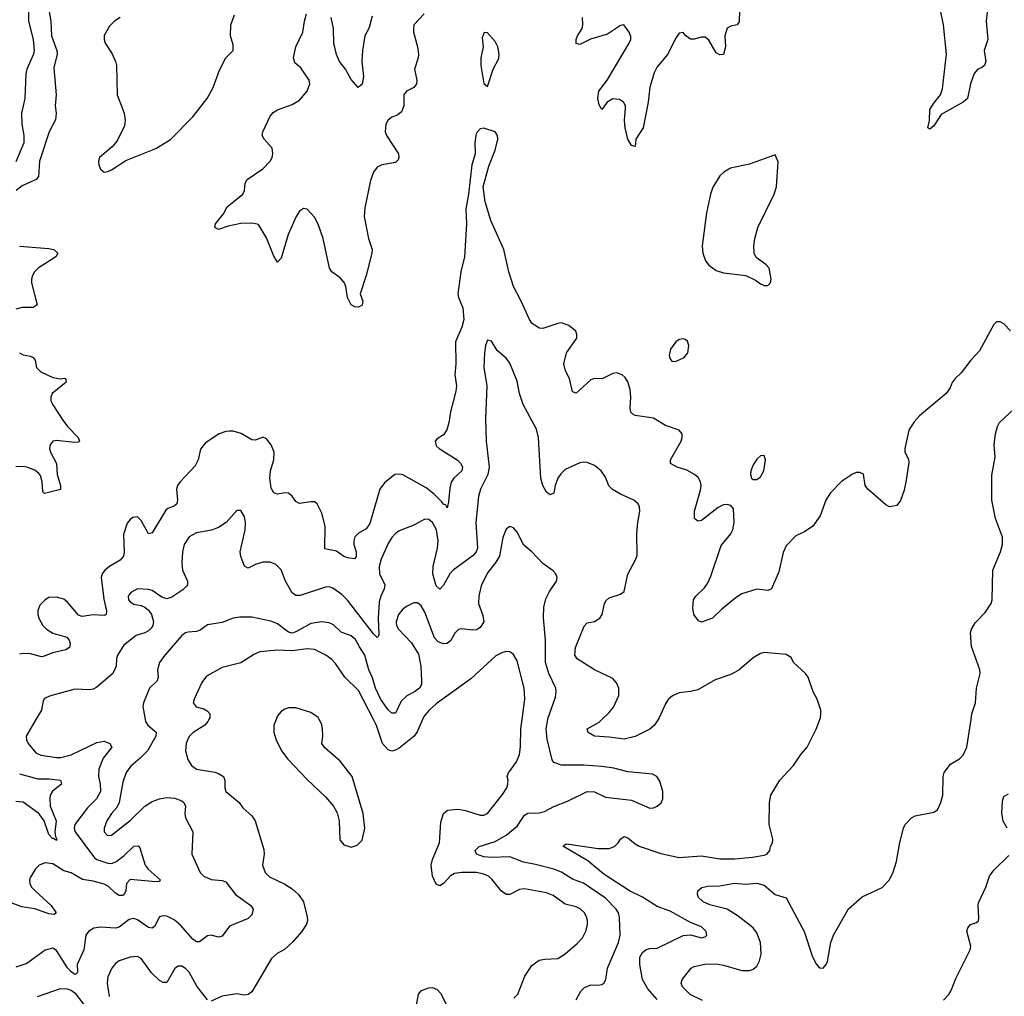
# Model space of a CAD drawing. Header units: inches. Extents: x 1771504 to 1971212, y 471788 to 643615.
# Tile 318 of 587: x 1842291 to 1847633, y 568498 to 573798. Entities that reach past the tile are written whole.
import ezdxf

# ---------------------------------------------------------------- set-up
doc = ezdxf.new("R2010")
doc.units = ezdxf.units.IN
doc.header["$MEASUREMENT"] = 0
doc.layers.add('B8546', color=7, linetype='Continuous')
doc.layers.add('B8547', color=7, linetype='Continuous')

msp = doc.modelspace()

# ---------------------------------------------------------------- linework, layer by layer
at = {"layer": 'B8546', "color": 5}
for points, elevation in [([(1842379.2, 570000), (1842325.7, 569910), (1842327.2, 569890), (1842337.4, 569870), (1842378.9, 569818.9), (1842406.2, 569806.2), (1842490, 569793.5), (1842514.1, 569794.1), (1842570, 569808.6), (1842710, 569876.1), (1842750, 569881.8), (1842779.3, 569870), (1842791.8, 569850), (1842744.8, 569790), (1842719.7, 569730), (1842717.8, 569690), (1842728.2, 569650), (1842729.2, 569610), (1842708, 569570), (1842658.9, 569521.1), (1842589.4, 569430.6), (1842586.2, 569410), (1842591.6, 569390), (1842696.3, 569250), (1842710, 569239.5), (1842770, 569220.1), (1842790, 569219.4), (1842813, 569227), (1842858.1, 569261.9), (1842910, 569312), (1842934.5, 569314.5), (1842943, 569303), (1842972.4, 569210), (1842988.4, 569188.4), (1843053.7, 569130), (1843050, 569121.2), (1843030, 569118.3), (1842890, 569132.2), (1842870.2, 569110), (1842866.7, 569070), (1842858.4, 569050), (1842850, 569045.1), (1842830, 569045.8), (1842810, 569058), (1842773.3, 569093.3), (1842750, 569106), (1842690, 569123.3), (1842631.3, 569131.3), (1842570, 569167.1), (1842530, 569178.3), (1842470, 569216.3), (1842430, 569222.9), (1842396, 569210), (1842377.3, 569190), (1842350, 569145.2), (1842344.9, 569130), (1842345.4, 569110), (1842355.8, 569090), (1842375, 569070), (1842461.7, 568990), (1842488.2, 568950), (1842478.6, 568941.4), (1842450, 568945.4), (1842372.7, 568972.7), (1842302.6, 568982.6), (1842230, 569009.9)], 440), ([(1842971.6, 570000), (1842973.4, 569990), (1842986.7, 569970), (1843031, 569931), (1843029.1, 569910), (1842983.8, 569830), (1842944.9, 569790), (1842893.5, 569746.5), (1842868.1, 569711.9), (1842850, 569659.5), (1842831.1, 569548.9), (1842817.4, 569522.6), (1842788.4, 569490), (1842763.5, 569450), (1842749.1, 569410), (1842748.9, 569390), (1842767.3, 569370), (1842790, 569373.1), (1842890, 569451.2), (1842970, 569529.1), (1843010, 569555.5), (1843050, 569569.2), (1843090, 569576.5), (1843132.8, 569572.8), (1843170, 569558.4), (1843182, 569550), (1843190.3, 569530.3), (1843187, 569490), (1843190, 569466), (1843230.3, 569390), (1843225.7, 569270), (1843270.4, 569170), (1843290.4, 569150), (1843330, 569131.4), (1843390, 569126.5), (1843410, 569118.7), (1843461.5, 569050), (1843544.9, 568990), (1843558.4, 568970), (1843550, 568939.3), (1843530, 568920.7), (1843430, 568878.4), (1843390, 568824.2), (1843370, 568818.9), (1843330, 568829.7), (1843310, 568826), (1843266, 568794), (1843250, 568793.6), (1843230, 568808.2), (1843164.4, 568884.4), (1843130, 568912.8), (1843090, 568933.6), (1843070, 568935.3), (1843050.2, 568929.8), (1843022.6, 568877.4), (1843010, 568866.9), (1842990, 568870.8), (1842930, 568912.5), (1842910, 568919.6), (1842884.4, 568915.6), (1842830, 568873.8), (1842810, 568867.5), (1842730, 568873.1), (1842693.1, 568866.9), (1842664, 568850), (1842650.3, 568829.7), (1842639.6, 568750), (1842603.4, 568670), (1842604.9, 568630), (1842599.5, 568620.5), (1842590, 568616.8), (1842570, 568629.9), (1842550, 568653.3), (1842490, 568746), (1842470, 568758.4), (1842430, 568747.8), (1842330, 568675.4), (1842270, 568656.8)], 460), ([(1843317.4, 570000), (1843312.4, 569990), (1843295.2, 569970), (1843232.9, 569930), (1843212.6, 569910), (1843200.8, 569890), (1843194, 569870), (1843191.4, 569830), (1843203.1, 569783.1), (1843222.6, 569750), (1843250, 569730.3), (1843350, 569714), (1843370, 569707.3), (1843396.1, 569690), (1843403.5, 569670), (1843403.2, 569630), (1843410.3, 569610), (1843482.4, 569550), (1843500.9, 569520.9), (1843550, 569476.5), (1843568.9, 569450), (1843615.4, 569295.4), (1843617.6, 569270), (1843609, 569210), (1843622.7, 569170), (1843645.8, 569145.8), (1843730, 569105.8), (1843770, 569080.6), (1843804.5, 569050), (1843831, 569010), (1843850.2, 568930), (1843852.2, 568910), (1843848, 568890), (1843822.4, 568850), (1843770, 568789.7), (1843728.3, 568751.7), (1843688.4, 568730), (1843657.1, 568702.9), (1843550, 568521.3), (1843530, 568506.9), (1843510, 568504.8), (1843470, 568510.9), (1843390, 568499.4), (1843330, 568472.4)], 480), ([(1843682.2, 570000), (1843670.2, 569970), (1843669.2, 569930), (1843682, 569890), (1843712.4, 569830), (1843745, 569785), (1843850, 569674), (1843950, 569580.3), (1843993.1, 569530), (1844012.9, 569492.9), (1844024.6, 569450), (1844027.7, 569347.7), (1844050, 569319.1), (1844090, 569307.7), (1844122.5, 569317.5), (1844150, 569346), (1844163.5, 569410), (1844154.2, 569490), (1844094.6, 569690), (1844030, 569773.5), (1843945.9, 569845.9), (1843929.7, 569869.7), (1843935.8, 569910), (1843934.5, 569950), (1843930, 569972.7), (1843915.8, 570000)], 520), ([(1844477.4, 570000), (1844447.5, 569932.5), (1844431.1, 569910), (1844350, 569845), (1844330, 569833), (1844310, 569828.8), (1844290, 569835.5), (1844260.4, 569870), (1844227.1, 569967.1), (1844210.2, 570000)], 480), ([(1844972.8, 568487.2), (1844994.3, 568510), (1845031.9, 568608.1), (1845070, 568665.7), (1845110, 568693.4), (1845140.1, 568699.9), (1845210, 568703.6), (1845250, 568727.9), (1845316.2, 568783.8), (1845345.3, 568814.7), (1845364.5, 568855.5), (1845371.5, 568888.5), (1845372.4, 568910), (1845366.8, 568930), (1845352.9, 568952.9), (1845332.5, 568972.5), (1845310, 568982.8), (1845250, 568998.7), (1845185.6, 569045.6), (1845150, 569060.2), (1845030, 569082), (1845002, 569078), (1844950, 569049.8), (1844930, 569050.8), (1844902.5, 569070), (1844853.6, 569133.6), (1844835.3, 569150), (1844810, 569161.5), (1844770, 569169.2), (1844689.6, 569170.4), (1844650, 569165), (1844627.9, 569152.1), (1844590, 569109.7), (1844570, 569096.9), (1844550, 569105.6), (1844530, 569149.4), (1844522.8, 569210), (1844530, 569239.5), (1844568.1, 569330), (1844576.9, 569443.1), (1844590, 569490.4), (1844612.2, 569507.8), (1844670, 569513.4), (1844710, 569506), (1844790, 569480.8), (1844810, 569481.5), (1844830, 569490.3), (1844910, 569593.1), (1844933.3, 569630), (1844939.7, 569650), (1844941.3, 569670), (1844936.3, 569690), (1844942.4, 569710), (1844987.3, 569770), (1845002.8, 569810), (1845008.1, 569851.9), (1845009.9, 569950.1), (1845016.7, 570000)], 480), ([(1845310, 568478.7), (1845334.9, 568525.1), (1845354.9, 568545.1), (1845390, 568560.3), (1845430, 568557.6), (1845450, 568561.6), (1845460.9, 568570), (1845471.1, 568588.9), (1845479.8, 568650), (1845539.8, 568790), (1845548.4, 568830), (1845546, 568926), (1845539.3, 568950), (1845527.6, 568970), (1845469.8, 569030), (1845350, 569111.9), (1845290, 569134.4), (1845230, 569170.7), (1845190, 569187), (1845090, 569214), (1845025.4, 569225.4), (1844950, 569254.8), (1844850, 569250.5), (1844810, 569254.1), (1844769.6, 569270), (1844761.6, 569290), (1844783.7, 569310), (1844870, 569337.7), (1844930, 569373), (1844990, 569421.8), (1845030, 569480.9), (1845047.6, 569492.4), (1845110, 569493.6), (1845139.1, 569500.9), (1845190, 569528.5), (1845263.8, 569556.2), (1845369.8, 569610.2), (1845410, 569607.6), (1845470, 569578.3), (1845610, 569561.5), (1845710, 569519.3), (1845730, 569520.5), (1845749, 569530), (1845771.5, 569548.5), (1845781.2, 569570), (1845781.2, 569610), (1845764.7, 569664.7), (1845748.7, 569690), (1845723.7, 569703.7), (1845590, 569716.9), (1845515.5, 569735.5), (1845450, 569744.5), (1845351.4, 569751.4), (1845230, 569752.5), (1845190, 569767.5), (1845180.3, 569780.3), (1845153.3, 569893.3), (1845147.8, 569950), (1845156.4, 570000)], 460), ([(1845750, 568479.7), (1845698.3, 568538.3), (1845670.6, 568590), (1845656.5, 568670), (1845656.5, 568710), (1845670, 568735.5), (1845690, 568752.1), (1845710, 568757.8), (1845750, 568759.7), (1845890, 568827.1), (1845930, 568832.4), (1845990, 568815.5), (1846010, 568820.7), (1846019.3, 568830), (1846015.1, 568850), (1845990, 568875.1), (1845930, 568898.9), (1845820, 568960), (1845750, 568985.2), (1845670, 569035.2), (1845600.4, 569070), (1845460.4, 569160.4), (1845372.9, 569232.9), (1845240.9, 569310), (1845243.3, 569316.7), (1845255.5, 569324.5), (1845270, 569323.7), (1845430, 569300.1), (1845490, 569299.7), (1845518, 569310), (1845538, 569330), (1845550, 569350.4), (1845570, 569364.9), (1845590, 569358.6), (1845630, 569325.2), (1845652.8, 569312.8), (1845770, 569273.4), (1845870, 569251), (1845990, 569259.7), (1846090, 569244.8), (1846170, 569243.8), (1846266.9, 569253.1), (1846330, 569263.8), (1846344, 569270), (1846361.2, 569290), (1846365.2, 569310), (1846376, 569330), (1846378, 569350), (1846357, 569430), (1846359.3, 569550), (1846366, 569590), (1846414.5, 569670), (1846488.7, 569750), (1846528.7, 569810), (1846564, 569850), (1846612.9, 569947.1), (1846631.8, 570000)], 440), ([(1845754.7, 570000), (1845733, 569967), (1845710, 569947.8), (1845630, 569908.2), (1845570, 569892.7), (1845490, 569904.5), (1845410, 569909.8), (1845376, 569930), (1845369.3, 569950), (1845435, 569985), (1845450.4, 570000)], 440), ([(1845995.7, 568475.7), (1845928.3, 568508.3), (1845887.6, 568550), (1845879.1, 568570), (1845886, 568590), (1845934, 568650), (1845950, 568659.7), (1846007.6, 568672.4), (1846070, 568673.4), (1846110, 568667.3), (1846210, 568637.3), (1846250, 568637.1), (1846270, 568644.6), (1846290, 568661.8), (1846305.6, 568690), (1846314.3, 568725.7), (1846310.7, 568790.7), (1846290, 568841.5), (1846270.5, 568870), (1846190, 568933.5), (1846130, 568969.9), (1846035.1, 568995.1), (1845998.5, 569010), (1845974.9, 569034.9), (1845969.4, 569050), (1845971, 569070), (1845991.3, 569088.7), (1846024.3, 569095.7), (1846090, 569096.6), (1846170, 569112.1), (1846230, 569107.3), (1846290, 569111.2), (1846330, 569100.5), (1846390, 569050.2), (1846450, 569032.9), (1846547.6, 568850), (1846590, 568717.1), (1846610, 568675.8), (1846630, 568652.4), (1846650, 568650.4), (1846667.6, 568670), (1846674.1, 568685.9), (1846692, 568790), (1846706, 568830), (1846788.3, 568971.7), (1846862.4, 569037.6), (1846970.9, 569089.1), (1847010.8, 569129.2), (1847030, 569170.7), (1847048.3, 569230), (1847066.7, 569333.3), (1847086.6, 569410), (1847096, 569430), (1847130, 569466.8), (1847150, 569478), (1847250, 569498), (1847270, 569510.6), (1847288.4, 569550), (1847299.4, 569590), (1847302.2, 569690), (1847307.7, 569712.3), (1847342.1, 569757.9), (1847390, 569786), (1847410, 569806.7), (1847430.6, 569849.4), (1847452.6, 570000)], 420), ([(1842290, 569706.1), (1842390, 569677.9), (1842450, 569678.1), (1842513, 569670), (1842518.3, 569650), (1842469.2, 569610.8), (1842457, 569590), (1842454.5, 569570), (1842456.7, 569530), (1842489.6, 569450), (1842480.9, 569390), (1842484.9, 569364.9), (1842493.4, 569350), (1842490, 569342.9), (1842474, 569354), (1842470, 569352.6), (1842450, 569375.1), (1842424.5, 569450), (1842394.3, 569490), (1842310, 569551.2), (1842270, 569555.4)], 420), ([(1847649.5, 569409.5), (1847627.8, 569447.8), (1847620.1, 569490), (1847623, 569557), (1847630, 569582), (1847656.2, 569596.2)], 380), ([(1847303.3, 568476.7), (1847332.1, 568507.9), (1847345.6, 568530), (1847370, 568594.8), (1847447.8, 568750), (1847452, 568770), (1847430, 568852), (1847435.1, 568870), (1847450, 568887.3), (1847482, 568898), (1847492.9, 568907.1), (1847495.5, 568924.5), (1847490.8, 568990), (1847494.1, 569005.9), (1847532.8, 569090), (1847552.8, 569150), (1847577.1, 569182.9), (1847657.6, 569262.4)], 380), ([(1843310, 568478.9), (1843253, 568553), (1843210, 568628.2), (1843190, 568649.7), (1843170, 568661.1), (1843150, 568662), (1843132, 568648), (1843090, 568573.3), (1843070, 568572.1), (1843050, 568583.7), (1843005.7, 568625.7), (1842950, 568702.6), (1842930, 568713.5), (1842890, 568710.9), (1842830.5, 568690), (1842810, 568675.1), (1842791.5, 568650), (1842770, 568602.7), (1842765.5, 568570), (1842777, 568497)], 480), ([(1842750, 568312.8), (1842597.5, 568510), (1842570, 568529.9), (1842550, 568537), (1842510, 568538.9), (1842385, 568495)], 480), ([(1844437.6, 568410), (1844454, 568510), (1844471.1, 568528.9), (1844510, 568543.1), (1844530, 568545.3), (1844555.6, 568535.6), (1844574.7, 568514.7), (1844617.4, 568430)], 480)]:
    msp.add_lwpolyline(points, dxfattribs=dict(at, elevation=elevation))
at = {"layer": 'B8547', "color": 5}
for points, elevation in [([(1842339.5, 573890), (1842338.6, 573790), (1842364.2, 573690), (1842369.5, 573630), (1842366.7, 573610), (1842329.4, 573530), (1842324.7, 573504.7), (1842318.2, 573370), (1842301.6, 573290), (1842302.3, 573230), (1842313.7, 573170), (1842313.7, 573130), (1842270, 573026.6)], 360), ([(1847545.6, 573885.6), (1847535, 573790), (1847544.1, 573690), (1847523.7, 573630), (1847533.4, 573570), (1847524.9, 573550), (1847510, 573537), (1847490, 573529.4), (1847470, 573505.2), (1847450.3, 573450), (1847433.4, 573370), (1847410.6, 573350), (1847290, 573282.7), (1847250, 573221.2), (1847230, 573204), (1847218, 573210), (1847226.6, 573250), (1847229.7, 573310), (1847250, 573345.5), (1847286.3, 573390), (1847297.4, 573422.6), (1847319.5, 573610), (1847304.2, 573770), (1847286.2, 573850)], 380), ([(1842449, 573851), (1842459.9, 573790), (1842462.8, 573710), (1842491.7, 573630), (1842493.5, 573610), (1842475.9, 573535.9), (1842488.2, 573390), (1842482.7, 573330), (1842488.6, 573290), (1842485.9, 573254.1), (1842451.1, 573188.9), (1842398.3, 573030), (1842392.6, 572947.4), (1842379.8, 572930), (1842303.7, 572896.3), (1842271.8, 572870)], 380), ([(1842836.3, 573810), (1842804.9, 573790), (1842778.2, 573761.8), (1842750, 573712.7), (1842749, 573690), (1842755.6, 573670), (1842793.1, 573613.1), (1842811.3, 573570), (1842815.9, 573550), (1842819.7, 573390), (1842857.5, 573290), (1842864.1, 573250), (1842859, 573221), (1842819.4, 573140.6), (1842792.3, 573107.7), (1842724.4, 573050), (1842719.3, 573030), (1842720.5, 573010), (1842730, 572986), (1842750, 572970.8), (1842770, 572973.4), (1842790, 572983), (1842866.7, 573033.3), (1843030, 573098.4), (1843110, 573148), (1843230, 573270.8), (1843307.8, 573370), (1843340.5, 573430), (1843375.6, 573524.4), (1843409.3, 573590), (1843449.8, 573630.2), (1843450, 573661.2), (1843434.2, 573710), (1843436.3, 573770), (1843456.3, 573823.7)], 420), ([(1844485.3, 573830), (1844430.2, 573770), (1844427.1, 573750), (1844428.1, 573730), (1844450.2, 573650.2), (1844454.7, 573610), (1844452.6, 573590), (1844433.4, 573530), (1844445, 573470), (1844444.8, 573450), (1844430.1, 573429.9), (1844390.4, 573410), (1844374.6, 573390), (1844375.8, 573330), (1844362.5, 573297.5), (1844340.2, 573279.8), (1844310, 573269.6), (1844289, 573251), (1844278.4, 573230), (1844274.4, 573190), (1844280.4, 573170), (1844345.7, 573070), (1844348.5, 573050), (1844343.7, 573036.3), (1844330, 573023.6), (1844256, 573010), (1844230, 572996.9), (1844210.4, 572970), (1844194.9, 572925.1), (1844163.4, 572776.6), (1844160.2, 572730), (1844184, 572610), (1844203.7, 572550), (1844202, 572530), (1844170.3, 572409.7), (1844138.4, 572310), (1844152, 572270), (1844150, 572249.2), (1844130, 572237.6), (1844110, 572239.7), (1844090, 572249.7), (1844069.8, 572290), (1844060.3, 572350), (1844051.3, 572371.3), (1844030, 572397.7), (1843984.7, 572430), (1843971.1, 572450), (1843937.2, 572610), (1843910, 572687.3), (1843890, 572725.4), (1843850, 572769.7), (1843830, 572773.3), (1843824.9, 572770), (1843810, 572758.4), (1843791.8, 572730), (1843748.3, 572631.7), (1843710, 572504), (1843690, 572482), (1843670, 572514), (1843630, 572613.2), (1843586.6, 572686.6), (1843553.6, 572693.6), (1843490, 572691.2), (1843422.9, 572677.1), (1843370, 572659), (1843349.3, 572670), (1843353.2, 572690), (1843396.6, 572743.4), (1843417.4, 572782.6), (1843501.6, 572850), (1843511.6, 572870), (1843515.1, 572910), (1843525.2, 572930), (1843610, 572987.7), (1843649.4, 573030), (1843660.7, 573050), (1843665.1, 573070), (1843660.1, 573100.1), (1843617, 573150), (1843607, 573170), (1843609.6, 573190), (1843650, 573274.9), (1843666.4, 573293.6), (1843690, 573309.2), (1843770, 573337.2), (1843810, 573361.3), (1843850.9, 573409.1), (1843865.8, 573450), (1843861.6, 573470), (1843815.9, 573535.9), (1843784.2, 573564.2), (1843776, 573590), (1843789.8, 573650), (1843827.4, 573730), (1843835.4, 573790), (1843846.5, 573830)], 380), ([(1844203.7, 573816.3), (1844185.2, 573750), (1844163.1, 573710), (1844150.3, 573630), (1844147.7, 573570), (1844157.3, 573490), (1844150, 573448), (1844128, 573430), (1844090, 573472.7), (1844058.7, 573530), (1844026.3, 573570), (1844010, 573609), (1843994.8, 573670), (1843993.8, 573750), (1843980.7, 573810)], 360), ([(1846196, 573850), (1846193.8, 573786.2), (1846184.7, 573770), (1846150, 573762.9), (1846129.1, 573750.9), (1846117.7, 573710), (1846121, 573650), (1846110, 573609.6), (1846090, 573607.3), (1846070, 573617.4), (1846030, 573686), (1846010, 573703.7), (1845990, 573702.9), (1845950, 573691.5), (1845930, 573691.8), (1845905.2, 573710), (1845890, 573729), (1845870, 573725.2), (1845850, 573695.1), (1845807.1, 573610), (1845750, 573541), (1845732.9, 573510), (1845709.3, 573430.7), (1845701.3, 573350), (1845673.5, 573210), (1845634, 573150), (1845630, 573108.7), (1845610, 573115.1), (1845589.9, 573150), (1845576.8, 573210), (1845572.8, 573250), (1845578.3, 573318.3), (1845577.4, 573330), (1845567.3, 573350), (1845545.4, 573365.4), (1845510, 573368.9), (1845478.3, 573350), (1845450, 573309.5), (1845435.6, 573335.6), (1845428.4, 573370), (1845433.8, 573410), (1845479.3, 573470), (1845597.7, 573670), (1845606, 573690), (1845607.2, 573707.2), (1845598, 573730), (1845569.3, 573769.3), (1845550, 573765.6), (1845480.5, 573719.5), (1845388.5, 573691.5), (1845330, 573662.7), (1845310, 573669.3), (1845310.9, 573690), (1845317.3, 573710), (1845342.2, 573750), (1845346.1, 573770), (1845344.8, 573810)], 380), ([(1847666, 572110), (1847630, 572148), (1847610, 572158), (1847590, 572158), (1847576.9, 572143.1), (1847499.3, 572000.7), (1847450.8, 571950), (1847399.1, 571880.9), (1847366, 571850), (1847351.1, 571828.9), (1847339.8, 571800.2), (1847318, 571770), (1847172.8, 571647.2), (1847144.4, 571615.6), (1847115.5, 571570), (1847093.4, 571470), (1847094, 571450), (1847113.2, 571413.2), (1847115, 571395), (1847101.6, 571298.4), (1847090, 571245.2), (1847070, 571189), (1847050, 571162), (1847010, 571154), (1846990, 571165.2), (1846892.4, 571250), (1846877.6, 571270), (1846870, 571332), (1846850, 571340.5), (1846830, 571339.8), (1846810, 571330.9), (1846750, 571291.9), (1846690.2, 571230), (1846665, 571190), (1846634.6, 571105.4), (1846594.4, 571050), (1846550, 571018.8), (1846502.5, 570997.5), (1846450, 570942.7), (1846433, 570907), (1846410, 570802), (1846370, 570709), (1846350, 570700.9), (1846290, 570707.6), (1846210, 570681.3), (1846178.4, 570661.6), (1846100.3, 570599.7), (1846050, 570549.2), (1845990, 570529), (1845974.6, 570534.6), (1845949, 570570), (1845943.7, 570603.7), (1845946, 570650), (1845959.3, 570670), (1846005.8, 570714.2), (1846022.2, 570737.8), (1846041.6, 570778.4), (1846096.2, 570943.8), (1846150, 571008.4), (1846160.4, 571030), (1846167.3, 571070), (1846163.5, 571143.5), (1846150, 571160.7), (1846130, 571166), (1846110, 571164.2), (1846080.7, 571150), (1845990, 571079.5), (1845970, 571076), (1845953.2, 571090), (1845951.5, 571130), (1845985.3, 571245.3), (1845988.5, 571270), (1845985.4, 571290), (1845972.8, 571312.8), (1845952, 571330), (1845910, 571354), (1845859, 571370), (1845822.7, 571390), (1845822, 571410), (1845880.5, 571510), (1845886.3, 571530), (1845885.6, 571550), (1845869.4, 571570), (1845794.7, 571594.7), (1845730, 571634.5), (1845630, 571649.3), (1845617, 571657), (1845607.7, 571667.7), (1845602.9, 571690), (1845607.6, 571750), (1845603.6, 571790), (1845590, 571832.7), (1845575.5, 571855.5), (1845559.3, 571870), (1845530, 571881.6), (1845510, 571877.6), (1845451.3, 571848.7), (1845410, 571849.8), (1845390, 571844.2), (1845310, 571771.8), (1845290, 571779), (1845274.5, 571850), (1845251.8, 571891.8), (1845243.9, 571930), (1845257.3, 571990), (1845313.3, 572070), (1845314, 572090), (1845307.6, 572107.6), (1845270, 572138), (1845230, 572152.3), (1845210, 572149.4), (1845130, 572122), (1845110, 572123.7), (1845070, 572151.5), (1845057.3, 572170), (1845012.3, 572270), (1844969.8, 572350), (1844944.2, 572430), (1844917.1, 572550), (1844847.3, 572707.3), (1844816.5, 572810), (1844805.1, 572890), (1844836.6, 573003.4), (1844870, 573090.5), (1844885.3, 573150), (1844883.5, 573170), (1844871.2, 573190), (1844810, 573209.3), (1844790, 573205.2), (1844770, 573184), (1844766, 573170), (1844760.2, 573130), (1844762.3, 573070), (1844744.2, 573010), (1844725.8, 572850), (1844712, 572770), (1844716.1, 572690), (1844704, 572510), (1844685.4, 572430), (1844667.5, 572310), (1844671, 572290), (1844694.5, 572234.5), (1844700.1, 572170), (1844690.6, 572130), (1844656.3, 572050), (1844656.8, 571930), (1844651.6, 571870), (1844660.2, 571810), (1844657.4, 571782.6), (1844627.9, 571670), (1844619, 571610), (1844608.1, 571571.9), (1844590, 571544.5), (1844556.7, 571523.3), (1844545.5, 571510), (1844550, 571485.5), (1844567.7, 571470), (1844664.2, 571410), (1844684.9, 571390), (1844694.3, 571370), (1844690.3, 571350), (1844647.2, 571310), (1844631.9, 571288.1), (1844624, 571256), (1844618.4, 571181.6), (1844610, 571149.4), (1844602.4, 571162.4), (1844590, 571168), (1844582.1, 571182.1), (1844541.9, 571221.9), (1844496.9, 571256.9), (1844370, 571327.6), (1844350, 571332), (1844327.3, 571330), (1844270, 571284.2), (1844245.8, 571250), (1844190, 571064.5), (1844170, 571034.5), (1844128.6, 571011.4), (1844108.9, 570991.1), (1844103.1, 570970), (1844104, 570950), (1844116.5, 570910), (1844117.3, 570882.7), (1844108.1, 570871.9), (1844070, 570877.8), (1844050, 570885), (1844010, 570912.8), (1843946.4, 570926.4), (1843948.7, 571050), (1843930, 571119.6), (1843904.2, 571170), (1843890, 571180.4), (1843870, 571181.5), (1843810, 571172.3), (1843790, 571183), (1843770, 571211.8), (1843750, 571228), (1843730, 571229.7), (1843690, 571223.6), (1843669.6, 571230), (1843655.8, 571255.8), (1843648.7, 571310), (1843652.4, 571350), (1843669.7, 571410), (1843671.1, 571450), (1843656.3, 571490), (1843630, 571523.7), (1843610, 571532.3), (1843570, 571515.1), (1843550, 571517), (1843492.2, 571552.2), (1843450, 571564.2), (1843430, 571565.3), (1843410, 571563.5), (1843373.4, 571550), (1843299.2, 571500.8), (1843272.7, 571467.3), (1843259.1, 571410), (1843243.9, 571376.1), (1843161.1, 571290), (1843147.9, 571270), (1843142.2, 571250), (1843146.9, 571190), (1843143.7, 571170), (1843130, 571157.4), (1843095.6, 571144.4), (1843084.7, 571135.3), (1843010, 571013.3), (1842990, 571007.8), (1842950, 571080.5), (1842930, 571099.1), (1842904.2, 571095.8), (1842890, 571086), (1842874.5, 571065.5), (1842855.1, 571004.9), (1842858.7, 570910), (1842853.4, 570886.6), (1842835.9, 570864.1), (1842777.4, 570830), (1842752.9, 570810), (1842739, 570790), (1842733.8, 570770), (1842747.7, 570652.3), (1842762.7, 570590), (1842759.5, 570570), (1842750, 570563.8), (1842690, 570568.2), (1842630, 570559.8), (1842610, 570565.7), (1842550, 570637.6), (1842530, 570652.5), (1842490, 570664.8), (1842450, 570662.3), (1842428.5, 570650), (1842400.2, 570619.8), (1842388.8, 570591.2), (1842388.9, 570570), (1842394.3, 570550), (1842416.5, 570510), (1842436.1, 570490), (1842470, 570468.6), (1842547.1, 570447.1), (1842560.3, 570430), (1842564.2, 570410), (1842560.4, 570390), (1842542.2, 570377.8), (1842470, 570362.6), (1842418.6, 570341.4), (1842410, 570339.8), (1842350, 570357.2), (1842310, 570358.8), (1842290, 570354.6)], 420), ([(1842290, 572568.3), (1842450, 572556.8), (1842475.5, 572550), (1842497.4, 572530), (1842486.5, 572510), (1842391.1, 572450), (1842371.9, 572430), (1842360.6, 572410), (1842354.8, 572390), (1842355.5, 572370), (1842386.5, 572250), (1842363.9, 572236.1), (1842304.4, 572235.6), (1842270, 572226.2)], 380), ([(1845450.4, 570000), (1845490, 570038.7), (1845512.3, 570067.7), (1845540.9, 570130), (1845541, 570170), (1845530, 570199.5), (1845510, 570222.4), (1845410, 570269.8), (1845316.3, 570330), (1845303.9, 570350), (1845307, 570390), (1845353.3, 570506.7), (1845370, 570524.4), (1845410, 570532), (1845438.7, 570550), (1845451.1, 570570), (1845464.4, 570630), (1845473.3, 570646.7), (1845490, 570659.5), (1845550, 570679.5), (1845570, 570694.8), (1845590.7, 570789.3), (1845634, 570870), (1845640.4, 570890), (1845639.2, 571010), (1845644, 571070), (1845655.1, 571130), (1845653.6, 571153.6), (1845646.6, 571170), (1845622.7, 571190), (1845550, 571222.6), (1845507.5, 571247.5), (1845488.4, 571268.4), (1845470, 571315.1), (1845446, 571350), (1845410, 571378.9), (1845370, 571395.4), (1845350, 571397.4), (1845330, 571392.6), (1845250, 571356), (1845226.3, 571333.7), (1845210.2, 571310), (1845196.9, 571270), (1845190, 571229), (1845170, 571219.3), (1845150, 571234.5), (1845129.1, 571269.1), (1845118, 571310), (1845106, 571530), (1845095.6, 571575.6), (1845023.1, 571710), (1845002.8, 571770), (1844990, 571836), (1844950, 571934.5), (1844930, 571960.7), (1844882.3, 572002.3), (1844850, 572052.7), (1844830, 572059), (1844818.4, 572030), (1844812.2, 571990), (1844809.2, 571910), (1844825.2, 571810), (1844819.1, 571630), (1844821.5, 571510), (1844838.2, 571370), (1844831.2, 571330), (1844790.8, 571250), (1844779.5, 571210), (1844765.5, 571070), (1844774.2, 570930), (1844767.9, 570910), (1844751.7, 570890), (1844643.5, 570810), (1844624.7, 570790), (1844590, 570729.5), (1844570, 570707), (1844550, 570725.6), (1844531.8, 570790), (1844533.9, 570830), (1844557.8, 570930), (1844562.3, 570970), (1844552.3, 571030), (1844530, 571069.8), (1844510, 571084.8), (1844490, 571087.1), (1844430, 571054.8), (1844350, 571023.5), (1844330, 571009.7), (1844310, 570988.3), (1844290, 570954.3), (1844252.8, 570870), (1844240.8, 570830), (1844242.6, 570790), (1844272.7, 570730), (1844269.4, 570710), (1844249.6, 570670), (1844241.1, 570638.9), (1844235.3, 570550), (1844238.7, 570461.3), (1844236.4, 570450), (1844230, 570445.4), (1844210, 570465.1), (1844070, 570648), (1844038.5, 570678.5), (1843990, 570712.1), (1843970, 570719.8), (1843950, 570718.2), (1843812.8, 570672.8), (1843790, 570672.6), (1843770, 570688), (1843732.4, 570750), (1843710, 570812.7), (1843681, 570841), (1843650, 570854), (1843610, 570853.3), (1843570, 570841.6), (1843530, 570820.9), (1843511.6, 570831.6), (1843490, 570884), (1843487.6, 570910), (1843513.5, 571030), (1843515.4, 571070), (1843510, 571099), (1843490, 571134), (1843470, 571134), (1843410.4, 571070), (1843370, 571041.7), (1843331.8, 571028.2), (1843250, 571013), (1843210, 570990.8), (1843182.6, 570950), (1843174.4, 570910), (1843171.3, 570850), (1843175.2, 570810), (1843200.8, 570750), (1843201.5, 570730), (1843196.3, 570723.7), (1843176.1, 570703.9), (1843116.2, 570663.8), (1843090, 570655.1), (1843063.1, 570663.1), (1843010, 570699.7), (1842990, 570706.3), (1842930, 570708.3), (1842894.4, 570690), (1842880.2, 570670), (1842880.9, 570650), (1842890, 570638.7), (1842910, 570626.4), (1842950, 570619), (1842970, 570610.3), (1842990, 570594), (1843006.7, 570570), (1843016.2, 570530), (1843013.4, 570510), (1843004.7, 570495.3), (1842990, 570481.1), (1842970, 570471.1), (1842923.2, 570456.8), (1842856.7, 570403.3), (1842821.1, 570350), (1842815.6, 570330), (1842814.9, 570290), (1842796.9, 570250), (1842710, 570176.2), (1842690, 570165), (1842670, 570160.7), (1842590, 570164.5), (1842453.1, 570126.9), (1842425.8, 570114.2), (1842418.8, 570101.2), (1842408.9, 570050), (1842379.2, 570000)], 440), ([(1842290.2, 571990.2), (1842310, 571979.3), (1842350, 571971.6), (1842364.2, 571964.2), (1842375.8, 571950), (1842383, 571910), (1842406.3, 571886.3), (1842470, 571855.3), (1842511.3, 571848.7), (1842531.8, 571851.8), (1842538.8, 571850), (1842541.4, 571841.4), (1842542.4, 571830), (1842466.7, 571770), (1842459.7, 571750), (1842460.2, 571730), (1842470, 571707.2), (1842524.8, 571624.8), (1842550.6, 571590.6), (1842607.4, 571530), (1842615.3, 571510), (1842610, 571504.7), (1842590, 571503.1), (1842490, 571514.8), (1842470.2, 571509.8), (1842455.6, 571490), (1842452.1, 571470), (1842459, 571450), (1842491.6, 571390), (1842494.8, 571330), (1842512.2, 571270), (1842512.5, 571247.5), (1842425.7, 571225.7), (1842416.3, 571236.3), (1842412.9, 571290), (1842403.4, 571323.4), (1842395.7, 571335.7), (1842373.2, 571353.2), (1842330, 571369.4), (1842306.8, 571373.2), (1842270, 571372.1)], 380), ([(1847452.6, 570000), (1847457, 570030), (1847477.4, 570090), (1847481.8, 570170), (1847502.2, 570250), (1847499.8, 570270), (1847455.7, 570395.7), (1847450.6, 570470), (1847455.7, 570490), (1847474.7, 570525.3), (1847530, 570580.3), (1847561.2, 570630), (1847566.6, 570650), (1847571.4, 570810), (1847612.1, 570910), (1847623.5, 570950), (1847622.6, 570990), (1847585.3, 571090), (1847566.2, 571190), (1847566, 571326), (1847584.1, 571424.1), (1847578, 571490), (1847586.2, 571550), (1847595.5, 571590), (1847607.8, 571612.2), (1847711.2, 571710)], 420), ([(1845156.4, 570000), (1845156.9, 570003.1), (1845198, 570122), (1845201.8, 570150), (1845200.3, 570170), (1845162.7, 570250), (1845144.7, 570310), (1845144.6, 570430), (1845132.2, 570552.2), (1845135.2, 570610), (1845145.9, 570654.1), (1845165.6, 570694.4), (1845203, 570750), (1845207.6, 570770), (1845200.7, 570790), (1845186.1, 570806.1), (1845130, 570846.3), (1845070, 570909.6), (1845026.6, 570946.6), (1844990, 571016), (1844970, 571039.5), (1844950, 571046.6), (1844930, 571032.7), (1844912.7, 570987.3), (1844894.1, 570885.9), (1844871.5, 570848.5), (1844830, 570796.3), (1844795.1, 570724.9), (1844782.2, 570670), (1844780.2, 570630), (1844804.7, 570564.7), (1844809.5, 570530), (1844790, 570499.9), (1844770, 570487.3), (1844750, 570484.5), (1844690, 570492.7), (1844671, 570489), (1844651.5, 570468.5), (1844630, 570428.2), (1844610, 570412.1), (1844590, 570409.8), (1844562.1, 570422.1), (1844542.5, 570442.5), (1844490, 570582.4), (1844470, 570616.3), (1844450, 570632.8), (1844430, 570633.5), (1844390, 570613.3), (1844370, 570598), (1844346.4, 570570), (1844333.4, 570530), (1844336.2, 570510), (1844347.1, 570490), (1844416.3, 570416.3), (1844454.1, 570354.1), (1844468.2, 570290), (1844471.8, 570210), (1844470.9, 570190), (1844460.2, 570170), (1844433.1, 570150), (1844391.4, 570128.6), (1844360.3, 570099.7), (1844330, 570034), (1844310, 570035.1), (1844290, 570051.9), (1844250, 570107.8), (1844221.2, 570170), (1844205.3, 570225.3), (1844184.7, 570270), (1844164.5, 570350), (1844134, 570394), (1844113.4, 570433.4), (1844090, 570454.1), (1844034.7, 570474.7), (1843993.2, 570513.2), (1843970, 570524.8), (1843930, 570530.7), (1843870, 570521.2), (1843790, 570475.8), (1843770, 570469.2), (1843750, 570473.2), (1843690, 570518.7), (1843654, 570534), (1843550, 570555.1), (1843485.5, 570554.5), (1843450, 570549.7), (1843390, 570526.9), (1843310, 570514), (1843270, 570484), (1843250, 570478), (1843205.5, 570474.5), (1843190, 570469.8), (1843170, 570455.3), (1843078.4, 570350), (1843050.2, 570310), (1843039.1, 570270), (1843041.7, 570230), (1843037.6, 570210), (1842996, 570170), (1842962.4, 570090), (1842959.5, 570070), (1842971.6, 570000)], 460), ([(1844210.2, 570000), (1844130, 570156.8), (1844055.9, 570230), (1844004.6, 570304.6), (1843985.4, 570325.4), (1843951.3, 570350), (1843890, 570380.7), (1843850, 570383.4), (1843770, 570371.9), (1843690, 570376.9), (1843593.5, 570366.5), (1843565.9, 570354.1), (1843490, 570307.2), (1843390, 570282.5), (1843305.2, 570234.8), (1843278.9, 570201.1), (1843236.9, 570110), (1843231.8, 570090), (1843248.5, 570068.5), (1843290, 570058), (1843307.9, 570047.9), (1843322, 570030), (1843322.3, 570010), (1843317.4, 570000)], 480), ([(1845016.7, 570000), (1845031.6, 570110), (1845028.6, 570170), (1844990, 570319.3), (1844970, 570352.3), (1844950, 570366.6), (1844930, 570369.5), (1844910, 570364.5), (1844875.1, 570344.9), (1844738.7, 570221.3), (1844550, 570084.2), (1844511.4, 570048.6), (1844484.4, 570015.6), (1844477.4, 570000)], 480), ([(1846631.8, 570000), (1846635.3, 570010), (1846638, 570030), (1846638, 570050), (1846618, 570110), (1846595.3, 570150), (1846568.7, 570230), (1846555.3, 570250), (1846490, 570308.7), (1846476.5, 570336.5), (1846450, 570352.7), (1846330, 570363.7), (1846310, 570358), (1846270, 570334.7), (1846192.5, 570267.5), (1846150, 570243.9), (1846064.1, 570215.9), (1845970, 570161), (1845931.3, 570151.3), (1845870, 570144), (1845832.4, 570127.6), (1845810, 570107.8), (1845794.1, 570085.9), (1845761.3, 570010), (1845754.7, 570000)], 440), ([(1843915.8, 570000), (1843910, 570011.2), (1843870, 570038.2), (1843790, 570064.1), (1843750, 570063.5), (1843730, 570055.6), (1843710, 570044), (1843690, 570019.7), (1843682.2, 570000)], 520)]:
    msp.add_lwpolyline(points, dxfattribs=dict(at, elevation=elevation))
at = {"layer": 'B8547', "color": 5, "elevation": 420}
for points in [[(1844810.9, 573729.1), (1844800.3, 573699.7), (1844804.9, 573650), (1844793.6, 573590), (1844793.8, 573550), (1844810, 573452), (1844830, 573436), (1844860.3, 573530), (1844890, 573588), (1844893.3, 573610), (1844885.3, 573650), (1844870, 573678.7), (1844830, 573726.6)], [(1846390, 573064), (1846250, 573013.3), (1846147.8, 572992.2), (1846110.6, 572970), (1846090.2, 572949.8), (1846052, 572888), (1846038.5, 572850), (1846018, 572750), (1845994.3, 572570), (1845997.3, 572530), (1846011.6, 572490), (1846030, 572466), (1846070, 572436), (1846110, 572424.2), (1846230.4, 572410.4), (1846283.8, 572383.8), (1846310, 572364), (1846330, 572354.8), (1846350, 572354.8), (1846365.2, 572370), (1846369.2, 572390), (1846357, 572450), (1846339.3, 572470), (1846286.3, 572506.3), (1846276.4, 572530), (1846274.8, 572570), (1846279.8, 572610), (1846296.8, 572670), (1846384.2, 572850), (1846397.7, 572890), (1846406, 573026)], [(1845890, 572065.6), (1845870, 572061.6), (1845850.7, 572050), (1845822, 572010), (1845815.5, 571975.5), (1845819.3, 571959.3), (1845830, 571944), (1845850, 571943), (1845895.8, 571964.2), (1845917, 571990), (1845921.6, 572030), (1845913.6, 572053.6), (1845902, 572062)], [(1846330, 571432.3), (1846310, 571431.8), (1846290, 571412.3), (1846270, 571382.7), (1846257.6, 571350), (1846256.4, 571330), (1846262, 571310), (1846270, 571303), (1846290, 571303.1), (1846310, 571317.1), (1846327.8, 571350), (1846337.6, 571410)]]:
    msp.add_lwpolyline(points, close=True, dxfattribs=at)

doc.saveas('drawing.dxf')
